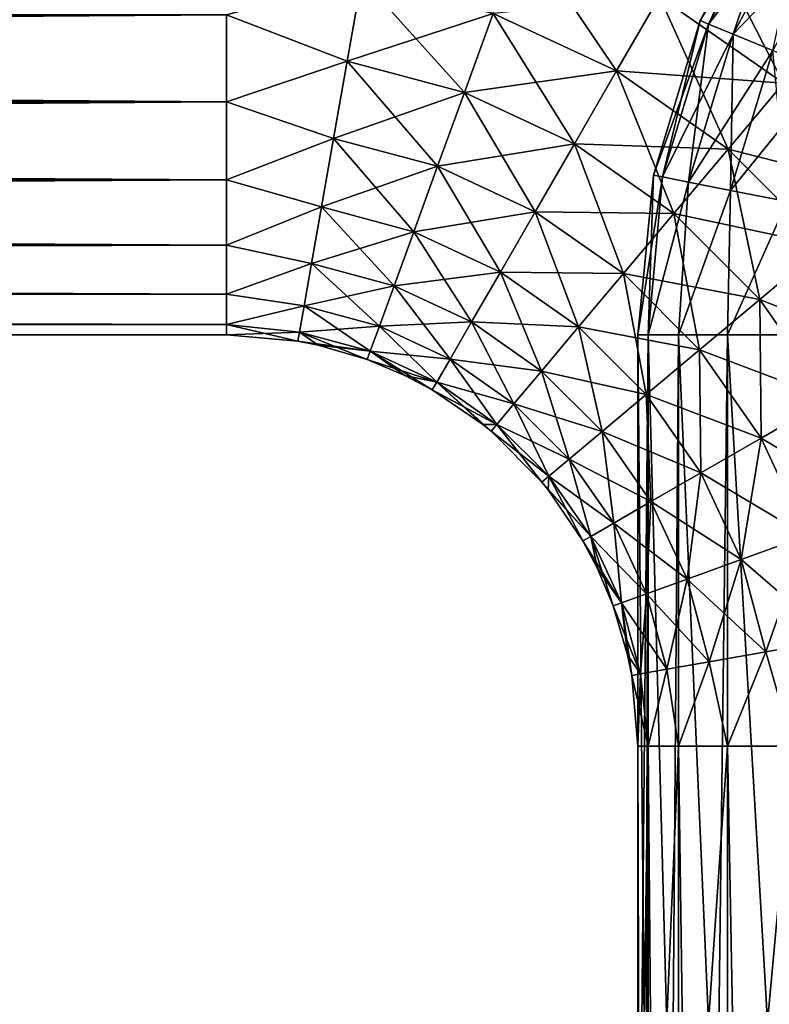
# Model space of a CAD drawing. Header units: inches. Extents: x -4.64 to 4.64, y -1.42 to 0.49.
# Tile 317 of 608: x -0.15 to -0.04, y -0.78 to -0.64. Entities that reach past the tile are written whole.
import ezdxf

# ---------------------------------------------------------------- set-up
doc = ezdxf.new("R2010")
doc.units = ezdxf.units.IN
doc.header["$LTSCALE"] = 65.185185
doc.header["$MEASUREMENT"] = 0
for name, color, linetype in [('665', 7, 'CONTINUOUS'), ('666', 7, 'CONTINUOUS'), ('673', 7, 'CONTINUOUS'), ('674', 7, 'CONTINUOUS'), ('697', 7, 'CONTINUOUS'), ('698', 7, 'CONTINUOUS'), ('699', 7, 'CONTINUOUS'), ('700', 7, 'CONTINUOUS'), ('705', 7, 'CONTINUOUS'), ('706', 7, 'CONTINUOUS')]:
    doc.layers.add(name, color=color, linetype=linetype)

msp = doc.modelspace()

# ---------------------------------------------------------------- linework, layer by layer
at = {"layer": '665', "color": 7, "linetype": 'CONTINUOUS', "true_color": 0xa2afbf}
for points in [[(-0.059, -0.843, 8.41521), (-0.05752, -0.843, 8.42834), (-0.059, -0.682, 8.41521), (-0.059, -0.843, 8.41521)], [(-0.059, -0.682, 8.41521), (-0.05752, -0.843, 8.42834), (-0.05752, -0.682, 8.42834), (-0.059, -0.682, 8.41521)], [(-0.05752, -0.843, 8.42834), (-0.05316, -0.843, 8.44081), (-0.05752, -0.682, 8.42834), (-0.05752, -0.843, 8.42834)], [(-0.05752, -0.682, 8.42834), (-0.05316, -0.843, 8.44081), (-0.05316, -0.682, 8.44081), (-0.05752, -0.682, 8.42834)], [(-0.05316, -0.843, 8.44081), (-0.04613, -0.843, 8.452), (-0.05316, -0.682, 8.44081), (-0.05316, -0.843, 8.44081)], [(-0.05316, -0.682, 8.44081), (-0.04613, -0.843, 8.452), (-0.04613, -0.682, 8.452), (-0.05316, -0.682, 8.44081)], [(-0.04613, -0.843, 8.452), (-0.03679, -0.843, 8.46134), (-0.04613, -0.682, 8.452), (-0.04613, -0.843, 8.452)], [(-0.04613, -0.682, 8.452), (-0.03679, -0.843, 8.46134), (-0.03679, -0.682, 8.46134), (-0.04613, -0.682, 8.452)]]:
    msp.add_3dface(points, dxfattribs=at)
at = {"layer": '666', "color": 7, "linetype": 'CONTINUOUS', "true_color": 0xa2afbf}
for points in [[(-0.059, -0.843, 8.41521), (-0.059, -0.682, 8.41521), (-0.05752, -0.682, 8.40208), (-0.059, -0.843, 8.41521)], [(-0.059, -0.843, 8.41521), (-0.05752, -0.682, 8.40208), (-0.059, -1.243, 8.41521), (-0.059, -0.843, 8.41521)], [(-0.059, -1.243, 8.41521), (-0.05752, -0.682, 8.40208), (-0.05752, -1.243, 8.40208), (-0.059, -1.243, 8.41521)], [(-0.05752, -0.682, 8.40208), (-0.05316, -0.682, 8.38961), (-0.05752, -1.243, 8.40208), (-0.05752, -0.682, 8.40208)], [(-0.05752, -1.243, 8.40208), (-0.05316, -0.682, 8.38961), (-0.05316, -1.243, 8.38961), (-0.05752, -1.243, 8.40208)], [(-0.05316, -0.682, 8.38961), (-0.04613, -0.682, 8.37842), (-0.05316, -1.243, 8.38961), (-0.05316, -0.682, 8.38961)], [(-0.05316, -1.243, 8.38961), (-0.04613, -0.682, 8.37842), (-0.04613, -1.243, 8.37842), (-0.05316, -1.243, 8.38961)], [(-0.04613, -0.682, 8.37842), (-0.03679, -0.682, 8.36908), (-0.04613, -1.243, 8.37842), (-0.04613, -0.682, 8.37842)], [(-0.04613, -1.243, 8.37842), (-0.03679, -0.682, 8.36908), (-0.03679, -1.243, 8.36908), (-0.04613, -1.243, 8.37842)]]:
    msp.add_3dface(points, dxfattribs=at)
at = {"layer": '673', "color": 7, "linetype": 'CONTINUOUS', "true_color": 0xa2afbf}
for points in [[(-0.059, -0.741, -8.41521), (-0.05752, -0.741, -8.42834), (-0.059, -0.843, -8.41521), (-0.059, -0.741, -8.41521)], [(-0.059, -0.843, -8.41521), (-0.05752, -0.741, -8.42834), (-0.05752, -0.843, -8.42834), (-0.059, -0.843, -8.41521)], [(-0.05752, -0.741, -8.42834), (-0.05316, -0.741, -8.44081), (-0.05752, -0.843, -8.42834), (-0.05752, -0.741, -8.42834)], [(-0.05752, -0.843, -8.42834), (-0.05316, -0.741, -8.44081), (-0.05316, -0.843, -8.44081), (-0.05752, -0.843, -8.42834)], [(-0.05316, -0.741, -8.44081), (-0.04613, -0.741, -8.452), (-0.05316, -0.843, -8.44081), (-0.05316, -0.741, -8.44081)], [(-0.05316, -0.843, -8.44081), (-0.04613, -0.741, -8.452), (-0.04613, -0.843, -8.452), (-0.05316, -0.843, -8.44081)], [(-0.04613, -0.741, -8.452), (-0.03679, -0.741, -8.46134), (-0.04613, -0.843, -8.452), (-0.04613, -0.741, -8.452)], [(-0.04613, -0.843, -8.452), (-0.03679, -0.741, -8.46134), (-0.03679, -0.843, -8.46134), (-0.04613, -0.843, -8.452)]]:
    msp.add_3dface(points, dxfattribs=at)
at = {"layer": '674', "color": 7, "linetype": 'CONTINUOUS', "true_color": 0xa2afbf}
for points in [[(-0.05752, -1.243, -8.40208), (-0.059, -0.741, -8.41521), (-0.059, -0.843, -8.41521), (-0.05752, -1.243, -8.40208)], [(-0.059, -0.741, -8.41521), (-0.05752, -1.243, -8.40208), (-0.05752, -0.741, -8.40208), (-0.059, -0.741, -8.41521)], [(-0.05752, -1.243, -8.40208), (-0.05316, -1.243, -8.38961), (-0.05752, -0.741, -8.40208), (-0.05752, -1.243, -8.40208)], [(-0.05752, -0.741, -8.40208), (-0.05316, -1.243, -8.38961), (-0.05316, -0.741, -8.38961), (-0.05752, -0.741, -8.40208)], [(-0.05316, -1.243, -8.38961), (-0.04613, -1.243, -8.37842), (-0.05316, -0.741, -8.38961), (-0.05316, -1.243, -8.38961)], [(-0.05316, -0.741, -8.38961), (-0.04613, -1.243, -8.37842), (-0.04613, -0.741, -8.37842), (-0.05316, -0.741, -8.38961)], [(-0.04613, -1.243, -8.37842), (-0.03679, -1.243, -8.36908), (-0.04613, -0.741, -8.37842), (-0.04613, -1.243, -8.37842)], [(-0.04613, -0.741, -8.37842), (-0.03679, -1.243, -8.36908), (-0.03679, -0.741, -8.36908), (-0.04613, -0.741, -8.37842)]]:
    msp.add_3dface(points, dxfattribs=at)
at = {"layer": '697', "color": 7, "linetype": 'CONTINUOUS', "true_color": 0xa2afbf}
for points in [[(-1.814, -0.6486, -8.46837), (-1.814, -0.63613, -8.47273), (-0.118, -0.6486, -8.46837), (-1.814, -0.6486, -8.46837)], [(-0.118, -0.6486, -8.46837), (-1.814, -0.63613, -8.47273), (-0.118, -0.63613, -8.47273), (-0.118, -0.6486, -8.46837)], [(-1.814, -0.65979, -8.46134), (-1.814, -0.6486, -8.46837), (-0.118, -0.65979, -8.46134), (-1.814, -0.65979, -8.46134)], [(-0.118, -0.65979, -8.46134), (-1.814, -0.6486, -8.46837), (-0.118, -0.6486, -8.46837), (-0.118, -0.65979, -8.46134)], [(-1.814, -0.66913, -8.452), (-1.814, -0.65979, -8.46134), (-0.118, -0.66913, -8.452), (-1.814, -0.66913, -8.452)], [(-0.118, -0.66913, -8.452), (-1.814, -0.65979, -8.46134), (-0.118, -0.65979, -8.46134), (-0.118, -0.66913, -8.452)], [(-1.814, -0.67616, -8.44081), (-1.814, -0.66913, -8.452), (-0.118, -0.67616, -8.44081), (-1.814, -0.67616, -8.44081)], [(-0.118, -0.67616, -8.44081), (-1.814, -0.66913, -8.452), (-0.118, -0.66913, -8.452), (-0.118, -0.67616, -8.44081)], [(-1.814, -0.68052, -8.42834), (-1.814, -0.67616, -8.44081), (-0.118, -0.68052, -8.42834), (-1.814, -0.68052, -8.42834)], [(-0.118, -0.68052, -8.42834), (-1.814, -0.67616, -8.44081), (-0.118, -0.67616, -8.44081), (-0.118, -0.68052, -8.42834)], [(-1.814, -0.682, -8.41521), (-1.814, -0.68052, -8.42834), (-0.118, -0.682, -8.41521), (-1.814, -0.682, -8.41521)], [(-0.118, -0.682, -8.41521), (-1.814, -0.68052, -8.42834), (-0.118, -0.68052, -8.42834), (-0.118, -0.682, -8.41521)]]:
    msp.add_3dface(points, dxfattribs=at)
at = {"layer": '698', "color": 7, "linetype": 'CONTINUOUS', "true_color": 0xa2afbf}
for points in [[(-1.814, -0.63613, -8.35769), (-1.814, -0.6486, -8.36205), (-0.118, -0.63613, -8.35769), (-1.814, -0.63613, -8.35769)], [(-0.118, -0.63613, -8.35769), (-1.814, -0.6486, -8.36205), (-0.118, -0.6486, -8.36205), (-0.118, -0.63613, -8.35769)], [(-1.814, -0.6486, -8.36205), (-1.814, -0.65979, -8.36908), (-0.118, -0.6486, -8.36205), (-1.814, -0.6486, -8.36205)], [(-0.118, -0.6486, -8.36205), (-1.814, -0.65979, -8.36908), (-0.118, -0.65979, -8.36908), (-0.118, -0.6486, -8.36205)], [(-1.814, -0.65979, -8.36908), (-1.814, -0.66913, -8.37842), (-0.118, -0.65979, -8.36908), (-1.814, -0.65979, -8.36908)], [(-0.118, -0.65979, -8.36908), (-1.814, -0.66913, -8.37842), (-0.118, -0.66913, -8.37842), (-0.118, -0.65979, -8.36908)], [(-1.814, -0.66913, -8.37842), (-1.814, -0.67616, -8.38961), (-0.118, -0.66913, -8.37842), (-1.814, -0.66913, -8.37842)], [(-0.118, -0.66913, -8.37842), (-1.814, -0.67616, -8.38961), (-0.118, -0.67616, -8.38961), (-0.118, -0.66913, -8.37842)], [(-1.814, -0.67616, -8.38961), (-1.814, -0.68052, -8.40208), (-0.118, -0.67616, -8.38961), (-1.814, -0.67616, -8.38961)], [(-0.118, -0.67616, -8.38961), (-1.814, -0.68052, -8.40208), (-0.118, -0.68052, -8.40208), (-0.118, -0.67616, -8.38961)], [(-1.814, -0.68052, -8.40208), (-1.814, -0.682, -8.41521), (-0.118, -0.68052, -8.40208), (-1.814, -0.68052, -8.40208)], [(-1.814, -0.682, -8.41521), (-0.118, -0.682, -8.41521), (-0.118, -0.68052, -8.40208), (-1.814, -0.682, -8.41521)]]:
    msp.add_3dface(points, dxfattribs=at)
at = {"layer": '699', "color": 7, "linetype": 'CONTINUOUS', "true_color": 0xa2afbf}
for points in [[(-0.05588, -0.63349, -8.47389), (-0.04984, -0.62304, -8.47132), (-0.03814, -0.64592, -8.47389), (-0.05588, -0.63349, -8.47389)], [(-0.03814, -0.64592, -8.47389), (-0.04984, -0.62304, -8.47132), (-0.03038, -0.63669, -8.47132), (-0.03814, -0.64592, -8.47389)], [(-0.07973, -0.63592, -8.47389), (-0.07551, -0.62433, -8.47389), (-0.06205, -0.64417, -8.47389), (-0.07973, -0.63592, -8.47389)], [(-0.06205, -0.64417, -8.47389), (-0.07551, -0.62433, -8.47389), (-0.05588, -0.63349, -8.47389), (-0.06205, -0.64417, -8.47389)], [(-0.10068, -0.64275, -8.47132), (-0.118, -0.63613, -8.47273), (-0.09858, -0.63087, -8.47389), (-0.10068, -0.64275, -8.47132)], [(-0.10068, -0.64275, -8.47132), (-0.09858, -0.63087, -8.47389), (-0.08386, -0.64725, -8.47132), (-0.10068, -0.64275, -8.47132)], [(-0.08386, -0.64725, -8.47132), (-0.09858, -0.63087, -8.47389), (-0.07973, -0.63592, -8.47389), (-0.08386, -0.64725, -8.47132)], [(-0.06205, -0.64417, -8.47389), (-0.05588, -0.63349, -8.47389), (-0.04607, -0.65537, -8.47389), (-0.06205, -0.64417, -8.47389)], [(-0.04607, -0.65537, -8.47389), (-0.05588, -0.63349, -8.47389), (-0.03814, -0.64592, -8.47389), (-0.04607, -0.65537, -8.47389)], [(-0.118, -0.6486, -8.46837), (-0.118, -0.63613, -8.47273), (-0.10068, -0.64275, -8.47132), (-0.118, -0.6486, -8.46837)], [(-0.08386, -0.64725, -8.47132), (-0.07973, -0.63592, -8.47389), (-0.06809, -0.65462, -8.47132), (-0.08386, -0.64725, -8.47132)], [(-0.06809, -0.65462, -8.47132), (-0.07973, -0.63592, -8.47389), (-0.06205, -0.64417, -8.47389), (-0.06809, -0.65462, -8.47132)], [(-0.10263, -0.65384, -8.46631), (-0.118, -0.6486, -8.46837), (-0.10068, -0.64275, -8.47132), (-0.10263, -0.65384, -8.46631)], [(-0.10263, -0.65384, -8.46631), (-0.10068, -0.64275, -8.47132), (-0.08772, -0.65784, -8.46631), (-0.10263, -0.65384, -8.46631)], [(-0.08772, -0.65784, -8.46631), (-0.10068, -0.64275, -8.47132), (-0.08386, -0.64725, -8.47132), (-0.08772, -0.65784, -8.46631)], [(-0.06809, -0.65462, -8.47132), (-0.06205, -0.64417, -8.47389), (-0.05383, -0.66461, -8.47132), (-0.06809, -0.65462, -8.47132)], [(-0.05383, -0.66461, -8.47132), (-0.06205, -0.64417, -8.47389), (-0.04607, -0.65537, -8.47389), (-0.05383, -0.66461, -8.47132)], [(-0.04607, -0.65537, -8.47389), (-0.03814, -0.64592, -8.47389), (-0.03228, -0.66918, -8.47389), (-0.04607, -0.65537, -8.47389)], [(-0.08772, -0.65784, -8.46631), (-0.08386, -0.64725, -8.47132), (-0.07372, -0.66437, -8.46631), (-0.08772, -0.65784, -8.46631)], [(-0.07372, -0.66437, -8.46631), (-0.08386, -0.64725, -8.47132), (-0.06809, -0.65462, -8.47132), (-0.07372, -0.66437, -8.46631)], [(-0.118, -0.65979, -8.46134), (-0.118, -0.6486, -8.46837), (-0.10263, -0.65384, -8.46631), (-0.118, -0.65979, -8.46134)], [(-0.10436, -0.66367, -8.45906), (-0.118, -0.65979, -8.46134), (-0.10263, -0.65384, -8.46631), (-0.10436, -0.66367, -8.45906)], [(-0.10436, -0.66367, -8.45906), (-0.10263, -0.65384, -8.46631), (-0.09113, -0.66722, -8.45906), (-0.10436, -0.66367, -8.45906)], [(-0.09113, -0.66722, -8.45906), (-0.10263, -0.65384, -8.46631), (-0.08772, -0.65784, -8.46631), (-0.09113, -0.66722, -8.45906)], [(-0.07372, -0.66437, -8.46631), (-0.06809, -0.65462, -8.47132), (-0.06108, -0.67323, -8.46631), (-0.07372, -0.66437, -8.46631)], [(-0.06108, -0.67323, -8.46631), (-0.06809, -0.65462, -8.47132), (-0.05383, -0.66461, -8.47132), (-0.06108, -0.67323, -8.46631)], [(-0.05383, -0.66461, -8.47132), (-0.04607, -0.65537, -8.47389), (-0.04153, -0.67692, -8.47132), (-0.05383, -0.66461, -8.47132)], [(-0.04153, -0.67692, -8.47132), (-0.04607, -0.65537, -8.47389), (-0.03228, -0.66918, -8.47389), (-0.04153, -0.67692, -8.47132)], [(-0.09113, -0.66722, -8.45906), (-0.08772, -0.65784, -8.46631), (-0.07872, -0.67301, -8.45906), (-0.09113, -0.66722, -8.45906)], [(-0.07872, -0.67301, -8.45906), (-0.08772, -0.65784, -8.46631), (-0.07372, -0.66437, -8.46631), (-0.07872, -0.67301, -8.45906)], [(-0.118, -0.66913, -8.452), (-0.118, -0.65979, -8.46134), (-0.10436, -0.66367, -8.45906), (-0.118, -0.66913, -8.452)], [(-0.1058, -0.6718, -8.44989), (-0.118, -0.66913, -8.452), (-0.10436, -0.66367, -8.45906), (-0.1058, -0.6718, -8.44989)], [(-0.1058, -0.6718, -8.44989), (-0.10436, -0.66367, -8.45906), (-0.09396, -0.67497, -8.44989), (-0.1058, -0.6718, -8.44989)], [(-0.09396, -0.67497, -8.44989), (-0.10436, -0.66367, -8.45906), (-0.09113, -0.66722, -8.45906), (-0.09396, -0.67497, -8.44989)], [(-0.07872, -0.67301, -8.45906), (-0.07372, -0.66437, -8.46631), (-0.0675, -0.68088, -8.45906), (-0.07872, -0.67301, -8.45906)], [(-0.0675, -0.68088, -8.45906), (-0.07372, -0.66437, -8.46631), (-0.06108, -0.67323, -8.46631), (-0.0675, -0.68088, -8.45906)], [(-0.06108, -0.67323, -8.46631), (-0.05383, -0.66461, -8.47132), (-0.05017, -0.68416, -8.46631), (-0.06108, -0.67323, -8.46631)], [(-0.05017, -0.68416, -8.46631), (-0.05383, -0.66461, -8.47132), (-0.04153, -0.67692, -8.47132), (-0.05017, -0.68416, -8.46631)], [(-0.09396, -0.67497, -8.44989), (-0.09113, -0.66722, -8.45906), (-0.08284, -0.68016, -8.44989), (-0.09396, -0.67497, -8.44989)], [(-0.08284, -0.68016, -8.44989), (-0.09113, -0.66722, -8.45906), (-0.07872, -0.67301, -8.45906), (-0.08284, -0.68016, -8.44989)], [(-0.118, -0.67616, -8.44081), (-0.118, -0.66913, -8.452), (-0.1058, -0.6718, -8.44989), (-0.118, -0.67616, -8.44081)], [(-0.04153, -0.67692, -8.47132), (-0.03228, -0.66918, -8.47389), (-0.03155, -0.69119, -8.47132), (-0.04153, -0.67692, -8.47132)], [(-0.10687, -0.67787, -8.43921), (-0.118, -0.67616, -8.44081), (-0.1058, -0.6718, -8.44989), (-0.10687, -0.67787, -8.43921)], [(-0.10687, -0.67787, -8.43921), (-0.1058, -0.6718, -8.44989), (-0.09607, -0.68077, -8.43921), (-0.10687, -0.67787, -8.43921)], [(-0.09607, -0.68077, -8.43921), (-0.1058, -0.6718, -8.44989), (-0.09396, -0.67497, -8.44989), (-0.09607, -0.68077, -8.43921)], [(-0.08284, -0.68016, -8.44989), (-0.07872, -0.67301, -8.45906), (-0.0728, -0.6872, -8.44989), (-0.08284, -0.68016, -8.44989)], [(-0.0728, -0.6872, -8.44989), (-0.07872, -0.67301, -8.45906), (-0.0675, -0.68088, -8.45906), (-0.0728, -0.6872, -8.44989)], [(-0.0675, -0.68088, -8.45906), (-0.06108, -0.67323, -8.46631), (-0.05781, -0.69057, -8.45906), (-0.0675, -0.68088, -8.45906)], [(-0.05781, -0.69057, -8.45906), (-0.06108, -0.67323, -8.46631), (-0.05017, -0.68416, -8.46631), (-0.05781, -0.69057, -8.45906)], [(-0.118, -0.68052, -8.42834), (-0.118, -0.67616, -8.44081), (-0.10687, -0.67787, -8.43921), (-0.118, -0.68052, -8.42834)], [(-0.09607, -0.68077, -8.43921), (-0.09396, -0.67497, -8.44989), (-0.08593, -0.6855, -8.43921), (-0.09607, -0.68077, -8.43921)], [(-0.08593, -0.6855, -8.43921), (-0.09396, -0.67497, -8.44989), (-0.08284, -0.68016, -8.44989), (-0.08593, -0.6855, -8.43921)], [(-0.05017, -0.68416, -8.46631), (-0.04153, -0.67692, -8.47132), (-0.04132, -0.69682, -8.46631), (-0.05017, -0.68416, -8.46631)], [(-0.04132, -0.69682, -8.46631), (-0.04153, -0.67692, -8.47132), (-0.03155, -0.69119, -8.47132), (-0.04132, -0.69682, -8.46631)], [(-0.10753, -0.68163, -8.42748), (-0.118, -0.68052, -8.42834), (-0.10687, -0.67787, -8.43921), (-0.10753, -0.68163, -8.42748)], [(-0.10753, -0.68163, -8.42748), (-0.10687, -0.67787, -8.43921), (-0.09737, -0.68435, -8.42748), (-0.10753, -0.68163, -8.42748)], [(-0.09737, -0.68435, -8.42748), (-0.10687, -0.67787, -8.43921), (-0.09607, -0.68077, -8.43921), (-0.09737, -0.68435, -8.42748)], [(-0.08593, -0.6855, -8.43921), (-0.08284, -0.68016, -8.44989), (-0.07677, -0.69192, -8.43921), (-0.08593, -0.6855, -8.43921)], [(-0.07677, -0.69192, -8.43921), (-0.08284, -0.68016, -8.44989), (-0.0728, -0.6872, -8.44989), (-0.07677, -0.69192, -8.43921)], [(-0.118, -0.682, -8.41521), (-0.118, -0.68052, -8.42834), (-0.10775, -0.6829, -8.41521), (-0.118, -0.682, -8.41521)], [(-0.10775, -0.6829, -8.41521), (-0.118, -0.68052, -8.42834), (-0.10753, -0.68163, -8.42748), (-0.10775, -0.6829, -8.41521)], [(-0.10775, -0.6829, -8.41521), (-0.10753, -0.68163, -8.42748), (-0.10487, -0.68348, -8.41521), (-0.10775, -0.6829, -8.41521)], [(-0.10487, -0.68348, -8.41521), (-0.10753, -0.68163, -8.42748), (-0.09781, -0.68556, -8.41521), (-0.10487, -0.68348, -8.41521)], [(-0.09781, -0.68556, -8.41521), (-0.10753, -0.68163, -8.42748), (-0.09737, -0.68435, -8.42748), (-0.09781, -0.68556, -8.41521)], [(-0.09737, -0.68435, -8.42748), (-0.09607, -0.68077, -8.43921), (-0.08784, -0.6888, -8.42748), (-0.09737, -0.68435, -8.42748)], [(-0.08784, -0.6888, -8.42748), (-0.09607, -0.68077, -8.43921), (-0.08593, -0.6855, -8.43921), (-0.08784, -0.6888, -8.42748)], [(-0.0728, -0.6872, -8.44989), (-0.0675, -0.68088, -8.45906), (-0.06414, -0.69587, -8.44989), (-0.0728, -0.6872, -8.44989)], [(-0.06414, -0.69587, -8.44989), (-0.0675, -0.68088, -8.45906), (-0.05781, -0.69057, -8.45906), (-0.06414, -0.69587, -8.44989)], [(-0.09781, -0.68556, -8.41521), (-0.09737, -0.68435, -8.42748), (-0.0924, -0.68784, -8.41521), (-0.09781, -0.68556, -8.41521)], [(-0.0924, -0.68784, -8.41521), (-0.09737, -0.68435, -8.42748), (-0.08848, -0.68991, -8.41521), (-0.0924, -0.68784, -8.41521)], [(-0.08848, -0.68991, -8.41521), (-0.09737, -0.68435, -8.42748), (-0.08784, -0.6888, -8.42748), (-0.08848, -0.68991, -8.41521)], [(-0.05781, -0.69057, -8.45906), (-0.05017, -0.68416, -8.46631), (-0.04996, -0.7018, -8.45906), (-0.05781, -0.69057, -8.45906)], [(-0.04996, -0.7018, -8.45906), (-0.05017, -0.68416, -8.46631), (-0.04132, -0.69682, -8.46631), (-0.04996, -0.7018, -8.45906)], [(-0.08784, -0.6888, -8.42748), (-0.08593, -0.6855, -8.43921), (-0.07922, -0.69484, -8.42748), (-0.08784, -0.6888, -8.42748)], [(-0.07922, -0.69484, -8.42748), (-0.08593, -0.6855, -8.43921), (-0.07677, -0.69192, -8.43921), (-0.07922, -0.69484, -8.42748)], [(-0.07677, -0.69192, -8.43921), (-0.0728, -0.6872, -8.44989), (-0.06887, -0.69983, -8.43921), (-0.07677, -0.69192, -8.43921)], [(-0.06887, -0.69983, -8.43921), (-0.0728, -0.6872, -8.44989), (-0.06414, -0.69587, -8.44989), (-0.06887, -0.69983, -8.43921)], [(-0.08848, -0.68991, -8.41521), (-0.08784, -0.6888, -8.42748), (-0.08121, -0.69487, -8.41521), (-0.08848, -0.68991, -8.41521)], [(-0.08121, -0.69487, -8.41521), (-0.08784, -0.6888, -8.42748), (-0.08005, -0.69582, -8.41521), (-0.08121, -0.69487, -8.41521)], [(-0.08005, -0.69582, -8.41521), (-0.08784, -0.6888, -8.42748), (-0.07922, -0.69484, -8.42748), (-0.08005, -0.69582, -8.41521)], [(-0.06414, -0.69587, -8.44989), (-0.05781, -0.69057, -8.45906), (-0.05712, -0.70592, -8.44989), (-0.06414, -0.69587, -8.44989)], [(-0.05712, -0.70592, -8.44989), (-0.05781, -0.69057, -8.45906), (-0.04996, -0.7018, -8.45906), (-0.05712, -0.70592, -8.44989)], [(-0.04132, -0.69682, -8.46631), (-0.03155, -0.69119, -8.47132), (-0.03481, -0.71082, -8.46631), (-0.04132, -0.69682, -8.46631)], [(-0.07922, -0.69484, -8.42748), (-0.07677, -0.69192, -8.43921), (-0.07179, -0.70228, -8.42748), (-0.07922, -0.69484, -8.42748)], [(-0.07179, -0.70228, -8.42748), (-0.07677, -0.69192, -8.43921), (-0.06887, -0.69983, -8.43921), (-0.07179, -0.70228, -8.42748)], [(-0.08005, -0.69582, -8.41521), (-0.07922, -0.69484, -8.42748), (-0.07278, -0.70311, -8.41521), (-0.08005, -0.69582, -8.41521)], [(-0.07278, -0.70311, -8.41521), (-0.07922, -0.69484, -8.42748), (-0.07179, -0.70228, -8.42748), (-0.07278, -0.70311, -8.41521)], [(-0.06887, -0.69983, -8.43921), (-0.06414, -0.69587, -8.44989), (-0.06246, -0.709, -8.43921), (-0.06887, -0.69983, -8.43921)], [(-0.06246, -0.709, -8.43921), (-0.06414, -0.69587, -8.44989), (-0.05712, -0.70592, -8.44989), (-0.06246, -0.709, -8.43921)], [(-0.04996, -0.7018, -8.45906), (-0.04132, -0.69682, -8.46631), (-0.04419, -0.71422, -8.45906), (-0.04996, -0.7018, -8.45906)], [(-0.04419, -0.71422, -8.45906), (-0.04132, -0.69682, -8.46631), (-0.03481, -0.71082, -8.46631), (-0.04419, -0.71422, -8.45906)], [(-0.07179, -0.70228, -8.42748), (-0.06887, -0.69983, -8.43921), (-0.06576, -0.7109, -8.42748), (-0.07179, -0.70228, -8.42748)], [(-0.06576, -0.7109, -8.42748), (-0.06887, -0.69983, -8.43921), (-0.06246, -0.709, -8.43921), (-0.06576, -0.7109, -8.42748)], [(-0.07278, -0.70311, -8.41521), (-0.07179, -0.70228, -8.42748), (-0.07187, -0.70421, -8.41521), (-0.07278, -0.70311, -8.41521)], [(-0.07187, -0.70421, -8.41521), (-0.07179, -0.70228, -8.42748), (-0.06688, -0.71154, -8.41521), (-0.07187, -0.70421, -8.41521)], [(-0.06688, -0.71154, -8.41521), (-0.07179, -0.70228, -8.42748), (-0.06576, -0.7109, -8.42748), (-0.06688, -0.71154, -8.41521)], [(-0.05712, -0.70592, -8.44989), (-0.04996, -0.7018, -8.45906), (-0.05194, -0.71704, -8.44989), (-0.05712, -0.70592, -8.44989)], [(-0.05194, -0.71704, -8.44989), (-0.04996, -0.7018, -8.45906), (-0.04419, -0.71422, -8.45906), (-0.05194, -0.71704, -8.44989)], [(-0.06246, -0.709, -8.43921), (-0.05712, -0.70592, -8.44989), (-0.05774, -0.71914, -8.43921), (-0.06246, -0.709, -8.43921)], [(-0.05774, -0.71914, -8.43921), (-0.05712, -0.70592, -8.44989), (-0.05194, -0.71704, -8.44989), (-0.05774, -0.71914, -8.43921)], [(-0.06576, -0.7109, -8.42748), (-0.06246, -0.709, -8.43921), (-0.06133, -0.72044, -8.42748), (-0.06576, -0.7109, -8.42748)], [(-0.06133, -0.72044, -8.42748), (-0.06246, -0.709, -8.43921), (-0.05774, -0.71914, -8.43921), (-0.06133, -0.72044, -8.42748)], [(-0.06688, -0.71154, -8.41521), (-0.06576, -0.7109, -8.42748), (-0.06484, -0.7154, -8.41521), (-0.06688, -0.71154, -8.41521)], [(-0.06484, -0.7154, -8.41521), (-0.06576, -0.7109, -8.42748), (-0.06254, -0.72088, -8.41521), (-0.06484, -0.7154, -8.41521)], [(-0.06254, -0.72088, -8.41521), (-0.06576, -0.7109, -8.42748), (-0.06133, -0.72044, -8.42748), (-0.06254, -0.72088, -8.41521)], [(-0.04419, -0.71422, -8.45906), (-0.03481, -0.71082, -8.46631), (-0.04066, -0.72746, -8.45906), (-0.04419, -0.71422, -8.45906)], [(-0.04066, -0.72746, -8.45906), (-0.03481, -0.71082, -8.46631), (-0.03083, -0.72574, -8.46631), (-0.04066, -0.72746, -8.45906)], [(-0.05194, -0.71704, -8.44989), (-0.04419, -0.71422, -8.45906), (-0.04878, -0.72888, -8.44989), (-0.05194, -0.71704, -8.44989)], [(-0.04878, -0.72888, -8.44989), (-0.04419, -0.71422, -8.45906), (-0.04066, -0.72746, -8.45906), (-0.04878, -0.72888, -8.44989)], [(-0.05774, -0.71914, -8.43921), (-0.05194, -0.71704, -8.44989), (-0.05486, -0.72995, -8.43921), (-0.05774, -0.71914, -8.43921)], [(-0.05486, -0.72995, -8.43921), (-0.05194, -0.71704, -8.44989), (-0.04878, -0.72888, -8.44989), (-0.05486, -0.72995, -8.43921)], [(-0.06133, -0.72044, -8.42748), (-0.05774, -0.71914, -8.43921), (-0.05861, -0.7306, -8.42748), (-0.06133, -0.72044, -8.42748)], [(-0.05861, -0.7306, -8.42748), (-0.05774, -0.71914, -8.43921), (-0.05486, -0.72995, -8.43921), (-0.05861, -0.7306, -8.42748)], [(-0.06254, -0.72088, -8.41521), (-0.06133, -0.72044, -8.42748), (-0.06048, -0.72787, -8.41521), (-0.06254, -0.72088, -8.41521)], [(-0.06048, -0.72787, -8.41521), (-0.06133, -0.72044, -8.42748), (-0.05988, -0.73083, -8.41521), (-0.06048, -0.72787, -8.41521)], [(-0.05988, -0.73083, -8.41521), (-0.06133, -0.72044, -8.42748), (-0.05861, -0.7306, -8.42748), (-0.05988, -0.73083, -8.41521)], [(-0.03679, -0.741, -8.46134), (-0.04066, -0.72746, -8.45906), (-0.03083, -0.72574, -8.46631), (-0.03679, -0.741, -8.46134)], [(-0.04613, -0.741, -8.452), (-0.04878, -0.72888, -8.44989), (-0.04066, -0.72746, -8.45906), (-0.04613, -0.741, -8.452)], [(-0.03679, -0.741, -8.46134), (-0.04613, -0.741, -8.452), (-0.04066, -0.72746, -8.45906), (-0.03679, -0.741, -8.46134)], [(-0.05316, -0.741, -8.44081), (-0.05486, -0.72995, -8.43921), (-0.04878, -0.72888, -8.44989), (-0.05316, -0.741, -8.44081)], [(-0.04613, -0.741, -8.452), (-0.05316, -0.741, -8.44081), (-0.04878, -0.72888, -8.44989), (-0.04613, -0.741, -8.452)], [(-0.059, -0.741, -8.41521), (-0.05988, -0.73083, -8.41521), (-0.05861, -0.7306, -8.42748), (-0.059, -0.741, -8.41521)], [(-0.05752, -0.741, -8.42834), (-0.059, -0.741, -8.41521), (-0.05861, -0.7306, -8.42748), (-0.05752, -0.741, -8.42834)], [(-0.05752, -0.741, -8.42834), (-0.05861, -0.7306, -8.42748), (-0.05486, -0.72995, -8.43921), (-0.05752, -0.741, -8.42834)], [(-0.05316, -0.741, -8.44081), (-0.05752, -0.741, -8.42834), (-0.05486, -0.72995, -8.43921), (-0.05316, -0.741, -8.44081)]]:
    msp.add_3dface(points, dxfattribs=at)
at = {"layer": '700', "color": 7, "linetype": 'CONTINUOUS', "true_color": 0xa2afbf}
for points in [[(-0.09858, -0.63087, -8.35653), (-0.118, -0.63613, -8.35769), (-0.10068, -0.64275, -8.3591), (-0.09858, -0.63087, -8.35653)], [(-0.09858, -0.63087, -8.35653), (-0.10068, -0.64275, -8.3591), (-0.07973, -0.63592, -8.35653), (-0.09858, -0.63087, -8.35653)], [(-0.05588, -0.63349, -8.35653), (-0.07973, -0.63592, -8.35653), (-0.06205, -0.64417, -8.35653), (-0.05588, -0.63349, -8.35653)], [(-0.05588, -0.63349, -8.35653), (-0.06205, -0.64417, -8.35653), (-0.03814, -0.64592, -8.35653), (-0.05588, -0.63349, -8.35653)], [(-0.03038, -0.63669, -8.3591), (-0.05588, -0.63349, -8.35653), (-0.03814, -0.64592, -8.35653), (-0.03038, -0.63669, -8.3591)], [(-0.118, -0.63613, -8.35769), (-0.118, -0.6486, -8.36205), (-0.10068, -0.64275, -8.3591), (-0.118, -0.63613, -8.35769)], [(-0.07973, -0.63592, -8.35653), (-0.10068, -0.64275, -8.3591), (-0.08386, -0.64725, -8.3591), (-0.07973, -0.63592, -8.35653)], [(-0.07973, -0.63592, -8.35653), (-0.08386, -0.64725, -8.3591), (-0.06205, -0.64417, -8.35653), (-0.07973, -0.63592, -8.35653)], [(-0.10068, -0.64275, -8.3591), (-0.118, -0.6486, -8.36205), (-0.10263, -0.65384, -8.36411), (-0.10068, -0.64275, -8.3591)], [(-0.10068, -0.64275, -8.3591), (-0.10263, -0.65384, -8.36411), (-0.08386, -0.64725, -8.3591), (-0.10068, -0.64275, -8.3591)], [(-0.06205, -0.64417, -8.35653), (-0.08386, -0.64725, -8.3591), (-0.06809, -0.65462, -8.3591), (-0.06205, -0.64417, -8.35653)], [(-0.06205, -0.64417, -8.35653), (-0.06809, -0.65462, -8.3591), (-0.04607, -0.65537, -8.35653), (-0.06205, -0.64417, -8.35653)], [(-0.03814, -0.64592, -8.35653), (-0.06205, -0.64417, -8.35653), (-0.04607, -0.65537, -8.35653), (-0.03814, -0.64592, -8.35653)], [(-0.03814, -0.64592, -8.35653), (-0.04607, -0.65537, -8.35653), (-0.02283, -0.66125, -8.35653), (-0.03814, -0.64592, -8.35653)], [(-0.08386, -0.64725, -8.3591), (-0.10263, -0.65384, -8.36411), (-0.08772, -0.65784, -8.36411), (-0.08386, -0.64725, -8.3591)], [(-0.08386, -0.64725, -8.3591), (-0.08772, -0.65784, -8.36411), (-0.06809, -0.65462, -8.3591), (-0.08386, -0.64725, -8.3591)], [(-0.118, -0.6486, -8.36205), (-0.118, -0.65979, -8.36908), (-0.10263, -0.65384, -8.36411), (-0.118, -0.6486, -8.36205)], [(-0.10263, -0.65384, -8.36411), (-0.118, -0.65979, -8.36908), (-0.10436, -0.66367, -8.37136), (-0.10263, -0.65384, -8.36411)], [(-0.10263, -0.65384, -8.36411), (-0.10436, -0.66367, -8.37136), (-0.08772, -0.65784, -8.36411), (-0.10263, -0.65384, -8.36411)], [(-0.06809, -0.65462, -8.3591), (-0.08772, -0.65784, -8.36411), (-0.07372, -0.66437, -8.36411), (-0.06809, -0.65462, -8.3591)], [(-0.06809, -0.65462, -8.3591), (-0.07372, -0.66437, -8.36411), (-0.05383, -0.66461, -8.3591), (-0.06809, -0.65462, -8.3591)], [(-0.04607, -0.65537, -8.35653), (-0.06809, -0.65462, -8.3591), (-0.05383, -0.66461, -8.3591), (-0.04607, -0.65537, -8.35653)], [(-0.04607, -0.65537, -8.35653), (-0.05383, -0.66461, -8.3591), (-0.03228, -0.66918, -8.35653), (-0.04607, -0.65537, -8.35653)], [(-0.02283, -0.66125, -8.35653), (-0.04607, -0.65537, -8.35653), (-0.03228, -0.66918, -8.35653), (-0.02283, -0.66125, -8.35653)], [(-0.08772, -0.65784, -8.36411), (-0.10436, -0.66367, -8.37136), (-0.09113, -0.66722, -8.37136), (-0.08772, -0.65784, -8.36411)], [(-0.08772, -0.65784, -8.36411), (-0.09113, -0.66722, -8.37136), (-0.07372, -0.66437, -8.36411), (-0.08772, -0.65784, -8.36411)], [(-0.118, -0.65979, -8.36908), (-0.118, -0.66913, -8.37842), (-0.10436, -0.66367, -8.37136), (-0.118, -0.65979, -8.36908)], [(-0.10436, -0.66367, -8.37136), (-0.118, -0.66913, -8.37842), (-0.1058, -0.6718, -8.38053), (-0.10436, -0.66367, -8.37136)], [(-0.10436, -0.66367, -8.37136), (-0.1058, -0.6718, -8.38053), (-0.09113, -0.66722, -8.37136), (-0.10436, -0.66367, -8.37136)], [(-0.07372, -0.66437, -8.36411), (-0.09113, -0.66722, -8.37136), (-0.07872, -0.67301, -8.37136), (-0.07372, -0.66437, -8.36411)], [(-0.07372, -0.66437, -8.36411), (-0.07872, -0.67301, -8.37136), (-0.06108, -0.67323, -8.36411), (-0.07372, -0.66437, -8.36411)], [(-0.05383, -0.66461, -8.3591), (-0.07372, -0.66437, -8.36411), (-0.06108, -0.67323, -8.36411), (-0.05383, -0.66461, -8.3591)], [(-0.05383, -0.66461, -8.3591), (-0.06108, -0.67323, -8.36411), (-0.04153, -0.67692, -8.3591), (-0.05383, -0.66461, -8.3591)], [(-0.03228, -0.66918, -8.35653), (-0.05383, -0.66461, -8.3591), (-0.04153, -0.67692, -8.3591), (-0.03228, -0.66918, -8.35653)], [(-0.09113, -0.66722, -8.37136), (-0.1058, -0.6718, -8.38053), (-0.09396, -0.67497, -8.38053), (-0.09113, -0.66722, -8.37136)], [(-0.09113, -0.66722, -8.37136), (-0.09396, -0.67497, -8.38053), (-0.07872, -0.67301, -8.37136), (-0.09113, -0.66722, -8.37136)], [(-0.118, -0.66913, -8.37842), (-0.118, -0.67616, -8.38961), (-0.1058, -0.6718, -8.38053), (-0.118, -0.66913, -8.37842)], [(-0.03228, -0.66918, -8.35653), (-0.04153, -0.67692, -8.3591), (-0.0211, -0.68517, -8.35653), (-0.03228, -0.66918, -8.35653)], [(-0.1058, -0.6718, -8.38053), (-0.118, -0.67616, -8.38961), (-0.10687, -0.67787, -8.39121), (-0.1058, -0.6718, -8.38053)], [(-0.1058, -0.6718, -8.38053), (-0.10687, -0.67787, -8.39121), (-0.09396, -0.67497, -8.38053), (-0.1058, -0.6718, -8.38053)], [(-0.07872, -0.67301, -8.37136), (-0.09396, -0.67497, -8.38053), (-0.08284, -0.68016, -8.38053), (-0.07872, -0.67301, -8.37136)], [(-0.07872, -0.67301, -8.37136), (-0.08284, -0.68016, -8.38053), (-0.0675, -0.68088, -8.37136), (-0.07872, -0.67301, -8.37136)], [(-0.06108, -0.67323, -8.36411), (-0.07872, -0.67301, -8.37136), (-0.0675, -0.68088, -8.37136), (-0.06108, -0.67323, -8.36411)], [(-0.06108, -0.67323, -8.36411), (-0.0675, -0.68088, -8.37136), (-0.05017, -0.68416, -8.36411), (-0.06108, -0.67323, -8.36411)], [(-0.04153, -0.67692, -8.3591), (-0.06108, -0.67323, -8.36411), (-0.05017, -0.68416, -8.36411), (-0.04153, -0.67692, -8.3591)], [(-0.118, -0.67616, -8.38961), (-0.118, -0.68052, -8.40208), (-0.10687, -0.67787, -8.39121), (-0.118, -0.67616, -8.38961)], [(-0.09396, -0.67497, -8.38053), (-0.10687, -0.67787, -8.39121), (-0.09607, -0.68077, -8.39121), (-0.09396, -0.67497, -8.38053)], [(-0.09396, -0.67497, -8.38053), (-0.09607, -0.68077, -8.39121), (-0.08284, -0.68016, -8.38053), (-0.09396, -0.67497, -8.38053)], [(-0.04153, -0.67692, -8.3591), (-0.05017, -0.68416, -8.36411), (-0.03155, -0.69119, -8.3591), (-0.04153, -0.67692, -8.3591)], [(-0.0211, -0.68517, -8.35653), (-0.04153, -0.67692, -8.3591), (-0.03155, -0.69119, -8.3591), (-0.0211, -0.68517, -8.35653)], [(-0.10687, -0.67787, -8.39121), (-0.118, -0.68052, -8.40208), (-0.10753, -0.68163, -8.40294), (-0.10687, -0.67787, -8.39121)], [(-0.10687, -0.67787, -8.39121), (-0.10753, -0.68163, -8.40294), (-0.09607, -0.68077, -8.39121), (-0.10687, -0.67787, -8.39121)], [(-0.08284, -0.68016, -8.38053), (-0.09607, -0.68077, -8.39121), (-0.08593, -0.6855, -8.39121), (-0.08284, -0.68016, -8.38053)], [(-0.08284, -0.68016, -8.38053), (-0.08593, -0.6855, -8.39121), (-0.0728, -0.6872, -8.38053), (-0.08284, -0.68016, -8.38053)], [(-0.0675, -0.68088, -8.37136), (-0.08284, -0.68016, -8.38053), (-0.0728, -0.6872, -8.38053), (-0.0675, -0.68088, -8.37136)], [(-0.118, -0.68052, -8.40208), (-0.118, -0.682, -8.41521), (-0.10753, -0.68163, -8.40294), (-0.118, -0.68052, -8.40208)], [(-0.118, -0.682, -8.41521), (-0.10775, -0.6829, -8.41521), (-0.10753, -0.68163, -8.40294), (-0.118, -0.682, -8.41521)], [(-0.10753, -0.68163, -8.40294), (-0.10775, -0.6829, -8.41521), (-0.09737, -0.68435, -8.40294), (-0.10753, -0.68163, -8.40294)], [(-0.09607, -0.68077, -8.39121), (-0.10753, -0.68163, -8.40294), (-0.09737, -0.68435, -8.40294), (-0.09607, -0.68077, -8.39121)], [(-0.09607, -0.68077, -8.39121), (-0.09737, -0.68435, -8.40294), (-0.08593, -0.6855, -8.39121), (-0.09607, -0.68077, -8.39121)], [(-0.0675, -0.68088, -8.37136), (-0.0728, -0.6872, -8.38053), (-0.05781, -0.69057, -8.37136), (-0.0675, -0.68088, -8.37136)], [(-0.05017, -0.68416, -8.36411), (-0.0675, -0.68088, -8.37136), (-0.05781, -0.69057, -8.37136), (-0.05017, -0.68416, -8.36411)], [(-0.10775, -0.6829, -8.41521), (-0.10487, -0.68348, -8.41521), (-0.09737, -0.68435, -8.40294), (-0.10775, -0.6829, -8.41521)], [(-0.10487, -0.68348, -8.41521), (-0.09781, -0.68556, -8.41521), (-0.09737, -0.68435, -8.40294), (-0.10487, -0.68348, -8.41521)], [(-0.09737, -0.68435, -8.40294), (-0.09781, -0.68556, -8.41521), (-0.08784, -0.6888, -8.40294), (-0.09737, -0.68435, -8.40294)], [(-0.08593, -0.6855, -8.39121), (-0.09737, -0.68435, -8.40294), (-0.08784, -0.6888, -8.40294), (-0.08593, -0.6855, -8.39121)], [(-0.05017, -0.68416, -8.36411), (-0.05781, -0.69057, -8.37136), (-0.04132, -0.69682, -8.36411), (-0.05017, -0.68416, -8.36411)], [(-0.03155, -0.69119, -8.3591), (-0.05017, -0.68416, -8.36411), (-0.04132, -0.69682, -8.36411), (-0.03155, -0.69119, -8.3591)], [(-0.09781, -0.68556, -8.41521), (-0.0924, -0.68784, -8.41521), (-0.08784, -0.6888, -8.40294), (-0.09781, -0.68556, -8.41521)], [(-0.08593, -0.6855, -8.39121), (-0.08784, -0.6888, -8.40294), (-0.07677, -0.69192, -8.39121), (-0.08593, -0.6855, -8.39121)], [(-0.0728, -0.6872, -8.38053), (-0.08593, -0.6855, -8.39121), (-0.07677, -0.69192, -8.39121), (-0.0728, -0.6872, -8.38053)], [(-0.0728, -0.6872, -8.38053), (-0.07677, -0.69192, -8.39121), (-0.06414, -0.69587, -8.38053), (-0.0728, -0.6872, -8.38053)], [(-0.05781, -0.69057, -8.37136), (-0.0728, -0.6872, -8.38053), (-0.06414, -0.69587, -8.38053), (-0.05781, -0.69057, -8.37136)], [(-0.0924, -0.68784, -8.41521), (-0.08848, -0.68991, -8.41521), (-0.08784, -0.6888, -8.40294), (-0.0924, -0.68784, -8.41521)], [(-0.08784, -0.6888, -8.40294), (-0.08848, -0.68991, -8.41521), (-0.07922, -0.69484, -8.40294), (-0.08784, -0.6888, -8.40294)], [(-0.07677, -0.69192, -8.39121), (-0.08784, -0.6888, -8.40294), (-0.07922, -0.69484, -8.40294), (-0.07677, -0.69192, -8.39121)], [(-0.08848, -0.68991, -8.41521), (-0.08121, -0.69487, -8.41521), (-0.07922, -0.69484, -8.40294), (-0.08848, -0.68991, -8.41521)], [(-0.05781, -0.69057, -8.37136), (-0.06414, -0.69587, -8.38053), (-0.04996, -0.7018, -8.37136), (-0.05781, -0.69057, -8.37136)], [(-0.04132, -0.69682, -8.36411), (-0.05781, -0.69057, -8.37136), (-0.04996, -0.7018, -8.37136), (-0.04132, -0.69682, -8.36411)], [(-0.03155, -0.69119, -8.3591), (-0.04132, -0.69682, -8.36411), (-0.02421, -0.70698, -8.3591), (-0.03155, -0.69119, -8.3591)], [(-0.07677, -0.69192, -8.39121), (-0.07922, -0.69484, -8.40294), (-0.06887, -0.69983, -8.39121), (-0.07677, -0.69192, -8.39121)], [(-0.06414, -0.69587, -8.38053), (-0.07677, -0.69192, -8.39121), (-0.06887, -0.69983, -8.39121), (-0.06414, -0.69587, -8.38053)], [(-0.08121, -0.69487, -8.41521), (-0.08005, -0.69582, -8.41521), (-0.07922, -0.69484, -8.40294), (-0.08121, -0.69487, -8.41521)], [(-0.07922, -0.69484, -8.40294), (-0.08005, -0.69582, -8.41521), (-0.07179, -0.70228, -8.40294), (-0.07922, -0.69484, -8.40294)], [(-0.08005, -0.69582, -8.41521), (-0.07278, -0.70311, -8.41521), (-0.07179, -0.70228, -8.40294), (-0.08005, -0.69582, -8.41521)], [(-0.06887, -0.69983, -8.39121), (-0.07922, -0.69484, -8.40294), (-0.07179, -0.70228, -8.40294), (-0.06887, -0.69983, -8.39121)], [(-0.06414, -0.69587, -8.38053), (-0.06887, -0.69983, -8.39121), (-0.05712, -0.70592, -8.38053), (-0.06414, -0.69587, -8.38053)], [(-0.04996, -0.7018, -8.37136), (-0.06414, -0.69587, -8.38053), (-0.05712, -0.70592, -8.38053), (-0.04996, -0.7018, -8.37136)], [(-0.04132, -0.69682, -8.36411), (-0.04996, -0.7018, -8.37136), (-0.03481, -0.71082, -8.36411), (-0.04132, -0.69682, -8.36411)], [(-0.02421, -0.70698, -8.3591), (-0.04132, -0.69682, -8.36411), (-0.03481, -0.71082, -8.36411), (-0.02421, -0.70698, -8.3591)], [(-0.06887, -0.69983, -8.39121), (-0.07179, -0.70228, -8.40294), (-0.06246, -0.709, -8.39121), (-0.06887, -0.69983, -8.39121)], [(-0.05712, -0.70592, -8.38053), (-0.06887, -0.69983, -8.39121), (-0.06246, -0.709, -8.39121), (-0.05712, -0.70592, -8.38053)], [(-0.07179, -0.70228, -8.40294), (-0.07278, -0.70311, -8.41521), (-0.06576, -0.7109, -8.40294), (-0.07179, -0.70228, -8.40294)], [(-0.06246, -0.709, -8.39121), (-0.07179, -0.70228, -8.40294), (-0.06576, -0.7109, -8.40294), (-0.06246, -0.709, -8.39121)], [(-0.04996, -0.7018, -8.37136), (-0.05712, -0.70592, -8.38053), (-0.04419, -0.71422, -8.37136), (-0.04996, -0.7018, -8.37136)], [(-0.03481, -0.71082, -8.36411), (-0.04996, -0.7018, -8.37136), (-0.04419, -0.71422, -8.37136), (-0.03481, -0.71082, -8.36411)], [(-0.07278, -0.70311, -8.41521), (-0.07187, -0.70421, -8.41521), (-0.06576, -0.7109, -8.40294), (-0.07278, -0.70311, -8.41521)], [(-0.07187, -0.70421, -8.41521), (-0.06688, -0.71154, -8.41521), (-0.06576, -0.7109, -8.40294), (-0.07187, -0.70421, -8.41521)], [(-0.05712, -0.70592, -8.38053), (-0.06246, -0.709, -8.39121), (-0.05194, -0.71704, -8.38053), (-0.05712, -0.70592, -8.38053)], [(-0.04419, -0.71422, -8.37136), (-0.05712, -0.70592, -8.38053), (-0.05194, -0.71704, -8.38053), (-0.04419, -0.71422, -8.37136)], [(-0.06246, -0.709, -8.39121), (-0.06576, -0.7109, -8.40294), (-0.05774, -0.71914, -8.39121), (-0.06246, -0.709, -8.39121)], [(-0.05194, -0.71704, -8.38053), (-0.06246, -0.709, -8.39121), (-0.05774, -0.71914, -8.39121), (-0.05194, -0.71704, -8.38053)], [(-0.06576, -0.7109, -8.40294), (-0.06688, -0.71154, -8.41521), (-0.06133, -0.72044, -8.40294), (-0.06576, -0.7109, -8.40294)], [(-0.06688, -0.71154, -8.41521), (-0.06484, -0.7154, -8.41521), (-0.06133, -0.72044, -8.40294), (-0.06688, -0.71154, -8.41521)], [(-0.05774, -0.71914, -8.39121), (-0.06576, -0.7109, -8.40294), (-0.06133, -0.72044, -8.40294), (-0.05774, -0.71914, -8.39121)], [(-0.03481, -0.71082, -8.36411), (-0.04419, -0.71422, -8.37136), (-0.03083, -0.72574, -8.36411), (-0.03481, -0.71082, -8.36411)], [(-0.04419, -0.71422, -8.37136), (-0.05194, -0.71704, -8.38053), (-0.04066, -0.72746, -8.37136), (-0.04419, -0.71422, -8.37136)], [(-0.03083, -0.72574, -8.36411), (-0.04419, -0.71422, -8.37136), (-0.04066, -0.72746, -8.37136), (-0.03083, -0.72574, -8.36411)], [(-0.06484, -0.7154, -8.41521), (-0.06254, -0.72088, -8.41521), (-0.06133, -0.72044, -8.40294), (-0.06484, -0.7154, -8.41521)], [(-0.05194, -0.71704, -8.38053), (-0.05774, -0.71914, -8.39121), (-0.04878, -0.72888, -8.38053), (-0.05194, -0.71704, -8.38053)], [(-0.04066, -0.72746, -8.37136), (-0.05194, -0.71704, -8.38053), (-0.04878, -0.72888, -8.38053), (-0.04066, -0.72746, -8.37136)], [(-0.05774, -0.71914, -8.39121), (-0.06133, -0.72044, -8.40294), (-0.05486, -0.72995, -8.39121), (-0.05774, -0.71914, -8.39121)], [(-0.04878, -0.72888, -8.38053), (-0.05774, -0.71914, -8.39121), (-0.05486, -0.72995, -8.39121), (-0.04878, -0.72888, -8.38053)], [(-0.06133, -0.72044, -8.40294), (-0.06254, -0.72088, -8.41521), (-0.05861, -0.7306, -8.40294), (-0.06133, -0.72044, -8.40294)], [(-0.06254, -0.72088, -8.41521), (-0.06048, -0.72787, -8.41521), (-0.05861, -0.7306, -8.40294), (-0.06254, -0.72088, -8.41521)], [(-0.05486, -0.72995, -8.39121), (-0.06133, -0.72044, -8.40294), (-0.05861, -0.7306, -8.40294), (-0.05486, -0.72995, -8.39121)], [(-0.03679, -0.741, -8.36908), (-0.03083, -0.72574, -8.36411), (-0.04066, -0.72746, -8.37136), (-0.03679, -0.741, -8.36908)], [(-0.06048, -0.72787, -8.41521), (-0.05988, -0.73083, -8.41521), (-0.05861, -0.7306, -8.40294), (-0.06048, -0.72787, -8.41521)], [(-0.04613, -0.741, -8.37842), (-0.04066, -0.72746, -8.37136), (-0.04878, -0.72888, -8.38053), (-0.04613, -0.741, -8.37842)], [(-0.04613, -0.741, -8.37842), (-0.03679, -0.741, -8.36908), (-0.04066, -0.72746, -8.37136), (-0.04613, -0.741, -8.37842)], [(-0.05316, -0.741, -8.38961), (-0.04878, -0.72888, -8.38053), (-0.05486, -0.72995, -8.39121), (-0.05316, -0.741, -8.38961)], [(-0.05316, -0.741, -8.38961), (-0.04613, -0.741, -8.37842), (-0.04878, -0.72888, -8.38053), (-0.05316, -0.741, -8.38961)], [(-0.05988, -0.73083, -8.41521), (-0.05752, -0.741, -8.40208), (-0.05861, -0.7306, -8.40294), (-0.05988, -0.73083, -8.41521)], [(-0.059, -0.741, -8.41521), (-0.05752, -0.741, -8.40208), (-0.05988, -0.73083, -8.41521), (-0.059, -0.741, -8.41521)], [(-0.05752, -0.741, -8.40208), (-0.05486, -0.72995, -8.39121), (-0.05861, -0.7306, -8.40294), (-0.05752, -0.741, -8.40208)], [(-0.05752, -0.741, -8.40208), (-0.05316, -0.741, -8.38961), (-0.05486, -0.72995, -8.39121), (-0.05752, -0.741, -8.40208)]]:
    msp.add_3dface(points, dxfattribs=at)
at = {"layer": '705', "color": 7, "linetype": 'CONTINUOUS', "true_color": 0xa2afbf}
for points in [[(-0.04887, -0.63744, 8.42748), (-0.03916, -0.61652, 8.41521), (-0.05006, -0.63695, 8.41521), (-0.04887, -0.63744, 8.42748)], [(-0.03809, -0.61724, 8.42748), (-0.03916, -0.61652, 8.41521), (-0.04887, -0.63744, 8.42748), (-0.03809, -0.61724, 8.42748)], [(-0.04535, -0.6389, 8.43921), (-0.03809, -0.61724, 8.42748), (-0.04887, -0.63744, 8.42748), (-0.04535, -0.6389, 8.43921)], [(-0.03492, -0.61935, 8.43921), (-0.03809, -0.61724, 8.42748), (-0.04535, -0.6389, 8.43921), (-0.03492, -0.61935, 8.43921)], [(-0.03965, -0.64125, 8.44989), (-0.03492, -0.61935, 8.43921), (-0.04535, -0.6389, 8.43921), (-0.03965, -0.64125, 8.44989)], [(-0.05549, -0.65937, 8.42748), (-0.05006, -0.63695, 8.41521), (-0.05676, -0.65912, 8.41521), (-0.05549, -0.65937, 8.42748)], [(-0.04887, -0.63744, 8.42748), (-0.05006, -0.63695, 8.41521), (-0.05549, -0.65937, 8.42748), (-0.04887, -0.63744, 8.42748)], [(-0.05176, -0.6601, 8.43921), (-0.04887, -0.63744, 8.42748), (-0.05549, -0.65937, 8.42748), (-0.05176, -0.6601, 8.43921)], [(-0.04535, -0.6389, 8.43921), (-0.04887, -0.63744, 8.42748), (-0.05176, -0.6601, 8.43921), (-0.04535, -0.6389, 8.43921)], [(-0.04571, -0.6613, 8.44989), (-0.04535, -0.6389, 8.43921), (-0.05176, -0.6601, 8.43921), (-0.04571, -0.6613, 8.44989)], [(-0.03965, -0.64125, 8.44989), (-0.04535, -0.6389, 8.43921), (-0.04571, -0.6613, 8.44989), (-0.03965, -0.64125, 8.44989)], [(-0.03761, -0.6629, 8.45906), (-0.03965, -0.64125, 8.44989), (-0.04571, -0.6613, 8.44989), (-0.03761, -0.6629, 8.45906)], [(-0.059, -0.682, 8.41521), (-0.05752, -0.682, 8.42834), (-0.05676, -0.65912, 8.41521), (-0.059, -0.682, 8.41521)], [(-0.05752, -0.682, 8.42834), (-0.05549, -0.65937, 8.42748), (-0.05676, -0.65912, 8.41521), (-0.05752, -0.682, 8.42834)], [(-0.05752, -0.682, 8.42834), (-0.05176, -0.6601, 8.43921), (-0.05549, -0.65937, 8.42748), (-0.05752, -0.682, 8.42834)], [(-0.05752, -0.682, 8.42834), (-0.05316, -0.682, 8.44081), (-0.05176, -0.6601, 8.43921), (-0.05752, -0.682, 8.42834)], [(-0.05316, -0.682, 8.44081), (-0.04571, -0.6613, 8.44989), (-0.05176, -0.6601, 8.43921), (-0.05316, -0.682, 8.44081)], [(-0.05316, -0.682, 8.44081), (-0.04613, -0.682, 8.452), (-0.04571, -0.6613, 8.44989), (-0.05316, -0.682, 8.44081)], [(-0.04613, -0.682, 8.452), (-0.03761, -0.6629, 8.45906), (-0.04571, -0.6613, 8.44989), (-0.04613, -0.682, 8.452)], [(-0.04613, -0.682, 8.452), (-0.03679, -0.682, 8.46134), (-0.03761, -0.6629, 8.45906), (-0.04613, -0.682, 8.452)]]:
    msp.add_3dface(points, dxfattribs=at)
at = {"layer": '706', "color": 7, "linetype": 'CONTINUOUS', "true_color": 0xa2afbf}
for points in [[(-0.05006, -0.63695, 8.41521), (-0.03916, -0.61652, 8.41521), (-0.03809, -0.61724, 8.40294), (-0.05006, -0.63695, 8.41521)], [(-0.04887, -0.63744, 8.40294), (-0.05006, -0.63695, 8.41521), (-0.03809, -0.61724, 8.40294), (-0.04887, -0.63744, 8.40294)], [(-0.03492, -0.61935, 8.39121), (-0.04887, -0.63744, 8.40294), (-0.03809, -0.61724, 8.40294), (-0.03492, -0.61935, 8.39121)], [(-0.04535, -0.6389, 8.39121), (-0.04887, -0.63744, 8.40294), (-0.03492, -0.61935, 8.39121), (-0.04535, -0.6389, 8.39121)], [(-0.02979, -0.62277, 8.38053), (-0.04535, -0.6389, 8.39121), (-0.03492, -0.61935, 8.39121), (-0.02979, -0.62277, 8.38053)], [(-0.03965, -0.64125, 8.38053), (-0.04535, -0.6389, 8.39121), (-0.02979, -0.62277, 8.38053), (-0.03965, -0.64125, 8.38053)], [(-0.05676, -0.65912, 8.41521), (-0.05006, -0.63695, 8.41521), (-0.04887, -0.63744, 8.40294), (-0.05676, -0.65912, 8.41521)], [(-0.05549, -0.65937, 8.40294), (-0.05676, -0.65912, 8.41521), (-0.04887, -0.63744, 8.40294), (-0.05549, -0.65937, 8.40294)], [(-0.04535, -0.6389, 8.39121), (-0.05549, -0.65937, 8.40294), (-0.04887, -0.63744, 8.40294), (-0.04535, -0.6389, 8.39121)], [(-0.05176, -0.6601, 8.39121), (-0.05549, -0.65937, 8.40294), (-0.04535, -0.6389, 8.39121), (-0.05176, -0.6601, 8.39121)], [(-0.03965, -0.64125, 8.38053), (-0.05176, -0.6601, 8.39121), (-0.04535, -0.6389, 8.39121), (-0.03965, -0.64125, 8.38053)], [(-0.04571, -0.6613, 8.38053), (-0.05176, -0.6601, 8.39121), (-0.03965, -0.64125, 8.38053), (-0.04571, -0.6613, 8.38053)], [(-0.03202, -0.6444, 8.37136), (-0.04571, -0.6613, 8.38053), (-0.03965, -0.64125, 8.38053), (-0.03202, -0.6444, 8.37136)], [(-0.03761, -0.6629, 8.37136), (-0.04571, -0.6613, 8.38053), (-0.03202, -0.6444, 8.37136), (-0.03761, -0.6629, 8.37136)], [(-0.059, -0.682, 8.41521), (-0.05676, -0.65912, 8.41521), (-0.05549, -0.65937, 8.40294), (-0.059, -0.682, 8.41521)], [(-0.05752, -0.682, 8.40208), (-0.059, -0.682, 8.41521), (-0.05549, -0.65937, 8.40294), (-0.05752, -0.682, 8.40208)], [(-0.05176, -0.6601, 8.39121), (-0.05752, -0.682, 8.40208), (-0.05549, -0.65937, 8.40294), (-0.05176, -0.6601, 8.39121)], [(-0.05316, -0.682, 8.38961), (-0.05752, -0.682, 8.40208), (-0.05176, -0.6601, 8.39121), (-0.05316, -0.682, 8.38961)], [(-0.04571, -0.6613, 8.38053), (-0.05316, -0.682, 8.38961), (-0.05176, -0.6601, 8.39121), (-0.04571, -0.6613, 8.38053)], [(-0.04613, -0.682, 8.37842), (-0.05316, -0.682, 8.38961), (-0.04571, -0.6613, 8.38053), (-0.04613, -0.682, 8.37842)], [(-0.03761, -0.6629, 8.37136), (-0.04613, -0.682, 8.37842), (-0.04571, -0.6613, 8.38053), (-0.03761, -0.6629, 8.37136)], [(-0.03679, -0.682, 8.36908), (-0.04613, -0.682, 8.37842), (-0.03761, -0.6629, 8.37136), (-0.03679, -0.682, 8.36908)]]:
    msp.add_3dface(points, dxfattribs=at)

doc.saveas('drawing.dxf')
